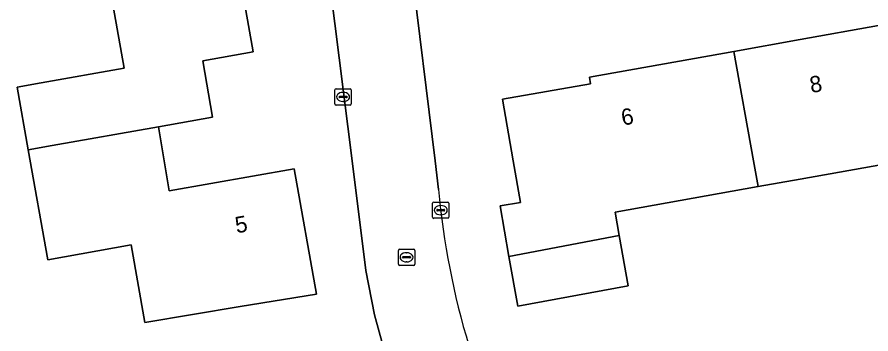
# Model space of a CAD drawing. Extents: x 162879 to 165540, y 384011 to 385181.
# Drawn here: x 163952.1 to 164004.3, y 384739.4 to 384758.8 of the extents above; entities that cross this region are included whole.
import ezdxf

# ---------------------------------------------------------------- set-up
doc = ezdxf.new("R2010")
doc.units = 0
for name, color, linetype in [('IMGEO_Erf', 7, 'Continuous'), ('IMGEO_Kolk', 7, 'Continuous'), ('IMGEO_Pand', 7, 'Continuous'), ('IMGEO_Pand_nummerreeks', 7, 'Continuous'), ('IMGEO_Rijbaan_lokaal_open', 7, 'Continuous'), ('IMGEO_Rioolput', 7, 'Continuous')]:
    doc.layers.add(name, color=color, linetype=linetype)

msp = doc.modelspace()

# ---------------------------------------------------------------- linework, layer by layer
at = {"layer": 'IMGEO_Erf'}
for points in [[(163974.649, 384774.738), (163974.666, 384774.206), (163977.648, 384750), (163977.866, 384748.234)], [(163974.682, 384737.882), (163973.944, 384740.557), (163973.417, 384743.281), (163972.572, 384750), (163969.641, 384773.32), (163966.266, 384772.808), (163967.102, 384767.943), (163964.593, 384767.512), (163966.512, 384756.667), (163963.421, 384756.12), (163964.032, 384752.665), (163960.714, 384752.08), (163960.734, 384751.96), (163961.061, 384750), (163961.369, 384748.149), (163969.029, 384749.504), (163970.387, 384741.829), (163965.714, 384741.069), (163959.873, 384740.096), (163959.034, 384744.838)], [(163959.034, 384744.838), (163953.931, 384743.934), (163952.738, 384750.674), (163952.058, 384754.514), (163953.533, 384754.774), (163958.616, 384755.673), (163956.746, 384766.245), (163957.128, 384766.313), (163959.198, 384766.669), (163958.376, 384771.452), (163958.096, 384771.404), (163956.306, 384771.096), (163954.46, 384770.78)]]:
    msp.add_lwpolyline(points, dxfattribs=at)
msp.add_lwpolyline([(163995.948, 384756.705), (164000, 384757.434), (164004.79, 384758.296), (164004.879, 384757.812), (164009.099, 384758.584), (164010.466, 384751.11), (164006.247, 384750.338), (164006.309, 384750), (164000, 384748.871), (163997.439, 384748.413), (163988.682, 384746.845), (163988.93, 384745.421), (163989.466, 384742.342), (163982.71, 384741.088), (163982.171, 384744.143), (163981.627, 384747.231), (163982.877, 384747.451), (163982.433, 384750), (163981.774, 384753.779), (163987.172, 384754.719), (163987.103, 384755.113)], close=True, dxfattribs=at)
msp.add_arc((164025.748, 384752.553), 48.077, 185.1542, 196.773, dxfattribs=at)
at = {"layer": 'IMGEO_Kolk'}
for p, q in [((163971.517, 384753.485), (163971.517, 384754.337)), ((163971.592, 384754.411), (163972.444, 384754.411)), ((163972.518, 384754.337), (163972.518, 384753.485)), ((163971.776, 384753.905), (163971.776, 384753.917)), ((163972.214, 384753.868), (163971.816, 384753.868)), ((163971.819, 384753.954), (163972.217, 384753.954)), ((163972.005, 384754.191), (163972.03, 384754.191)), ((163972.26, 384753.917), (163972.26, 384753.905)), ((163972.444, 384753.411), (163971.592, 384753.411)), ((163972.028, 384753.631), (163972.003, 384753.631)), ((163977.569, 384747.472), (163978.421, 384747.472)), ((163977.494, 384746.546), (163977.494, 384747.398)), ((163977.753, 384746.966), (163977.753, 384746.978)), ((163978.191, 384746.929), (163977.793, 384746.929)), ((163977.796, 384747.015), (163978.194, 384747.015)), ((163977.982, 384747.252), (163978.007, 384747.252)), ((163978.237, 384746.978), (163978.237, 384746.966)), ((163978.495, 384747.398), (163978.495, 384746.546)), ((163978.421, 384746.472), (163977.569, 384746.472)), ((163978.005, 384746.692), (163977.98, 384746.692))]:
    msp.add_line(p, q, dxfattribs=at)
for points in [[(163971.517, 384753.485), (163971.517, 384754.337)], [(163971.592, 384754.411), (163972.444, 384754.411)], [(163972.518, 384754.337), (163972.518, 384753.485)], [(163972.444, 384753.411), (163971.592, 384753.411)], [(163977.569, 384747.472), (163978.421, 384747.472)], [(163977.494, 384746.546), (163977.494, 384747.398)], [(163978.495, 384747.398), (163978.495, 384746.546)], [(163978.421, 384746.472), (163977.569, 384746.472)]]:
    msp.add_lwpolyline(points, dxfattribs=at)
for centre, radius, start, end in [((163971.594, 384754.335), 0.0765, 91.552, 178.448), ((163971.594, 384754.335), 0.0765, 91.552, 178.448), ((163972.442, 384754.335), 0.0765, 1.552, 88.448), ((163972.442, 384754.335), 0.0765, 1.552, 88.448), ((163971.816, 384753.914), 0.0403, 85.8775, 175.7526), ((163971.813, 384753.904), 0.0366, 178.938, 274.7102), ((163972.217, 384753.911), 0.043, 264.8664, 352.4533), ((163972.221, 384753.916), 0.0386, 1.7309, 96.639), ((163971.594, 384753.487), 0.0765, 181.552, 268.448), ((163971.594, 384753.487), 0.0765, 181.552, 268.448), ((163972.442, 384753.487), 0.0765, 271.552, 358.448), ((163972.442, 384753.487), 0.0765, 271.552, 358.448), ((163977.571, 384747.396), 0.0765, 91.552, 178.448), ((163977.571, 384747.396), 0.0765, 91.552, 178.448), ((163978.419, 384747.396), 0.0765, 1.552, 88.448), ((163978.419, 384747.396), 0.0765, 1.552, 88.448), ((163977.793, 384746.975), 0.0403, 85.8775, 175.7526), ((163977.79, 384746.965), 0.0366, 178.938, 274.7102), ((163978.194, 384746.972), 0.043, 264.8664, 352.4533), ((163978.198, 384746.977), 0.0386, 1.7309, 96.639), ((163977.571, 384746.548), 0.0765, 181.552, 268.448), ((163977.571, 384746.548), 0.0765, 181.552, 268.448), ((163978.419, 384746.548), 0.0765, 271.552, 358.448), ((163978.419, 384746.548), 0.0765, 271.552, 358.448)]:
    msp.add_arc(centre, radius, start, end, dxfattribs=at)
for centre, major_axis, ratio, start_param, end_param in [((163972.004, 384753.911), (-0.387, 0.002), 0.722429, 4.712389, 7.853982), ((163972.029, 384753.911), (-0.39, 0.002), 0.717154, 1.570796, 4.712389), ((163977.981, 384746.972), (-0.387, 0.002), 0.722429, 4.712389, 7.853982), ((163978.006, 384746.972), (-0.39, 0.002), 0.717154, 1.570796, 4.712389)]:
    msp.add_ellipse(centre, major_axis=major_axis, ratio=ratio, start_param=start_param, end_param=end_param, dxfattribs=at)
at = {"layer": 'IMGEO_Pand'}
for points in [[(163964.593, 384767.512), (163967.102, 384767.943), (163966.266, 384772.808), (163958.376, 384771.452), (163959.198, 384766.669), (163957.128, 384766.313), (163956.746, 384766.245), (163958.616, 384755.673), (163953.533, 384754.774), (163952.058, 384754.514), (163952.738, 384750.674), (163954.213, 384750.934), (163960.714, 384752.08), (163964.032, 384752.665), (163963.421, 384756.12), (163966.512, 384756.667)], [(163995.948, 384756.705), (163997.154, 384750), (163997.439, 384748.413), (164000, 384748.871), (164006.309, 384750), (164006.247, 384750.338), (164010.466, 384751.11), (164009.099, 384758.584), (164004.879, 384757.812), (164004.79, 384758.296), (164000, 384757.434)], [(163995.948, 384756.705), (163987.103, 384755.113), (163987.172, 384754.719), (163981.774, 384753.779), (163982.433, 384750), (163982.877, 384747.451), (163981.627, 384747.231), (163982.171, 384744.143), (163988.93, 384745.421), (163988.682, 384746.845), (163997.439, 384748.413), (163997.154, 384750)], [(163969.029, 384749.504), (163961.369, 384748.149), (163961.061, 384750), (163960.734, 384751.96), (163960.714, 384752.08), (163954.213, 384750.934), (163952.738, 384750.674), (163953.931, 384743.934), (163959.034, 384744.838), (163959.873, 384740.096), (163965.714, 384741.069), (163970.387, 384741.829)], [(163988.93, 384745.421), (163982.171, 384744.143), (163982.71, 384741.088), (163989.466, 384742.342)]]:
    msp.add_lwpolyline(points, close=True, dxfattribs=at)
at = {"layer": 'IMGEO_Rijbaan_lokaal_open'}
for points in [[(163977.866, 384748.234), (163977.648, 384750), (163974.666, 384774.206), (163974.649, 384774.738)], [(163969.401, 384774.339), (163969.641, 384773.32), (163972.572, 384750), (163973.417, 384743.281), (163973.944, 384740.557), (163974.682, 384737.882)]]:
    msp.add_lwpolyline(points, dxfattribs=at)
msp.add_arc((164025.748, 384752.553), 48.077, 185.1542, 196.773, dxfattribs=at)
at = {"layer": 'IMGEO_Rioolput'}
for p, q in [((163975.403, 384743.658), (163975.403, 384744.51)), ((163975.478, 384744.584), (163976.33, 384744.584)), ((163975.891, 384744.364), (163975.916, 384744.364)), ((163976.404, 384744.51), (163976.404, 384743.658)), ((163975.662, 384744.078), (163975.662, 384744.09)), ((163976.1, 384744.041), (163975.702, 384744.041)), ((163975.705, 384744.127), (163976.103, 384744.127)), ((163975.914, 384743.804), (163975.889, 384743.804)), ((163976.146, 384744.09), (163976.146, 384744.078)), ((163976.33, 384743.584), (163975.478, 384743.584))]:
    msp.add_line(p, q, dxfattribs=at)
for points in [[(163975.403, 384743.658), (163975.403, 384744.51)], [(163975.478, 384744.584), (163976.33, 384744.584)], [(163976.404, 384744.51), (163976.404, 384743.658)], [(163976.33, 384743.584), (163975.478, 384743.584)]]:
    msp.add_lwpolyline(points, dxfattribs=at)
for centre, radius, start, end in [((163975.48, 384744.508), 0.0765, 91.552, 178.448), ((163975.48, 384744.508), 0.0765, 91.552, 178.448), ((163976.328, 384744.508), 0.0765, 1.552, 88.448), ((163976.328, 384744.508), 0.0765, 1.552, 88.448), ((163975.702, 384744.087), 0.0403, 85.8775, 175.7526), ((163975.699, 384744.077), 0.0366, 178.938, 274.7102), ((163976.103, 384744.084), 0.043, 264.8664, 352.4533), ((163976.107, 384744.089), 0.0386, 1.7309, 96.639), ((163975.48, 384743.66), 0.0765, 181.552, 268.448), ((163975.48, 384743.66), 0.0765, 181.552, 268.448), ((163976.328, 384743.66), 0.0765, 271.552, 358.448), ((163976.328, 384743.66), 0.0765, 271.552, 358.448)]:
    msp.add_arc(centre, radius, start, end, dxfattribs=at)
for centre, major_axis, ratio, start_param, end_param in [((163975.89, 384744.084), (-0.387, 0.002), 0.722429, 4.712389, 7.853982), ((163975.915, 384744.084), (-0.39, 0.002), 0.717154, 1.570796, 4.712389)]:
    msp.add_ellipse(centre, major_axis=major_axis, ratio=ratio, start_param=start_param, end_param=end_param, dxfattribs=at)

# ---------------------------------------------------------------- texts
at = {"layer": 'IMGEO_Pand_nummerreeks'}
for s, rotation, p in [('8', 9.8743, (164000.677, 384754.146)), ('6', 10.2067, (163989.139, 384752.148)), ('5', 10.0325, (163965.499, 384745.549))]:
    msp.add_text(s, height=1, rotation=rotation, dxfattribs=at).set_placement(p)

doc.saveas('drawing.dxf')
